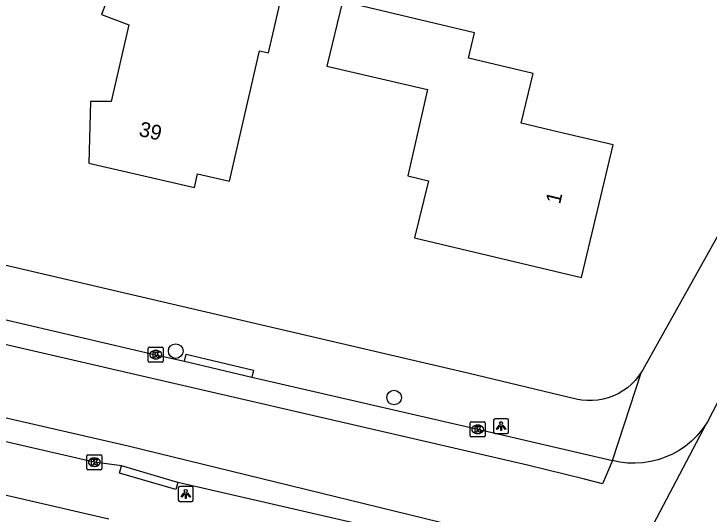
# Model space of a CAD drawing. Extents: x 162186 to 163152, y 385513 to 386513.
# Drawn here: x 162587.19 to 162633.65, y 385672 to 385705.47 of the extents above; entities that cross this region are included whole.
import ezdxf

# ---------------------------------------------------------------- set-up
doc = ezdxf.new("R2010")
doc.units = 0
for name, color, linetype in [('IMGEO_Boom', 7, 'Continuous'), ('IMGEO_Kolk', 7, 'Continuous'), ('IMGEO_Lichtpunt', 7, 'Continuous'), ('IMGEO_Pand', 7, 'Continuous'), ('IMGEO_Pand_nummerreeks', 7, 'Continuous'), ('IMGEO_Rijbaan_lokaal_gesloten', 7, 'Continuous'), ('IMGEO_Voetpad_open', 7, 'Continuous')]:
    doc.layers.add(name, color=color, linetype=linetype)

msp = doc.modelspace()

# ---------------------------------------------------------------- linework, layer by layer
at = {"layer": 'IMGEO_Boom'}
for centre in [(162598.007, 385682.908), (162612.604, 385679.803)]:
    msp.add_circle(centre, 0.489, dxfattribs=at)
at = {"layer": 'IMGEO_Kolk'}
for p, q in [((162596.176, 385682.243), (162596.176, 385683.095)), ((162596.251, 385683.169), (162597.103, 385683.169)), ((162597.177, 385683.095), (162597.177, 385682.243)), ((162596.664, 385682.949), (162596.689, 385682.949)), ((162597.103, 385682.169), (162596.251, 385682.169)), ((162596.687, 385682.389), (162596.662, 385682.389)), ((162617.693, 385677.249), (162617.693, 385678.101)), ((162617.768, 385678.175), (162618.62, 385678.175)), ((162618.181, 385677.955), (162618.206, 385677.955)), ((162618.694, 385678.101), (162618.694, 385677.249)), ((162618.204, 385677.395), (162618.179, 385677.395)), ((162618.62, 385677.175), (162617.768, 385677.175)), ((162592.069, 385675.048), (162592.069, 385675.9)), ((162592.144, 385675.974), (162592.996, 385675.974)), ((162592.557, 385675.754), (162592.582, 385675.754)), ((162593.07, 385675.9), (162593.07, 385675.048)), ((162592.58, 385675.194), (162592.555, 385675.194)), ((162592.996, 385674.974), (162592.144, 385674.974))]:
    msp.add_line(p, q, dxfattribs=at)
for points in [[(162596.176, 385682.243), (162596.176, 385683.095)], [(162596.251, 385683.169), (162597.103, 385683.169)], [(162597.177, 385683.095), (162597.177, 385682.243)], [(162596.497, 385682.869), (162596.62, 385682.869), (162596.62, 385682.718), (162596.75, 385682.869), (162596.914, 385682.869), (162596.768, 385682.718), (162596.921, 385682.469), (162596.769, 385682.469), (162596.684, 385682.633), (162596.62, 385682.566), (162596.62, 385682.469), (162596.497, 385682.469), (162596.497, 385682.869)], [(162597.103, 385682.169), (162596.251, 385682.169)], [(162617.693, 385677.249), (162617.693, 385678.101)], [(162617.768, 385678.175), (162618.62, 385678.175)], [(162618.014, 385677.875), (162618.137, 385677.875), (162618.137, 385677.724), (162618.267, 385677.875), (162618.431, 385677.875), (162618.285, 385677.724), (162618.438, 385677.475), (162618.286, 385677.475), (162618.201, 385677.639), (162618.137, 385677.572), (162618.137, 385677.475), (162618.014, 385677.475), (162618.014, 385677.875)], [(162618.694, 385678.101), (162618.694, 385677.249)], [(162618.62, 385677.175), (162617.768, 385677.175)], [(162592.069, 385675.048), (162592.069, 385675.9)], [(162592.144, 385675.974), (162592.996, 385675.974)], [(162592.39, 385675.674), (162592.513, 385675.674), (162592.513, 385675.523), (162592.643, 385675.674), (162592.807, 385675.674), (162592.661, 385675.523), (162592.814, 385675.274), (162592.662, 385675.274), (162592.577, 385675.438), (162592.513, 385675.371), (162592.513, 385675.274), (162592.39, 385675.274), (162592.39, 385675.674)], [(162593.07, 385675.9), (162593.07, 385675.048)], [(162592.996, 385674.974), (162592.144, 385674.974)]]:
    msp.add_lwpolyline(points, dxfattribs=at)
for centre, start, end in [((162596.253, 385683.093), 91.552, 178.448), ((162596.253, 385683.093), 91.552, 178.448), ((162597.101, 385683.093), 1.552, 88.448), ((162597.101, 385683.093), 1.552, 88.448), ((162596.253, 385682.245), 181.552, 268.448), ((162596.253, 385682.245), 181.552, 268.448), ((162597.101, 385682.245), 271.552, 358.448), ((162597.101, 385682.245), 271.552, 358.448), ((162617.77, 385678.099), 91.552, 178.448), ((162617.77, 385678.099), 91.552, 178.448), ((162618.618, 385678.099), 1.552, 88.448), ((162618.618, 385678.099), 1.552, 88.448), ((162617.77, 385677.251), 181.552, 268.448), ((162617.77, 385677.251), 181.552, 268.448), ((162618.618, 385677.251), 271.552, 358.448), ((162618.618, 385677.251), 271.552, 358.448), ((162592.146, 385675.898), 91.552, 178.448), ((162592.146, 385675.898), 91.552, 178.448), ((162592.994, 385675.898), 1.552, 88.448), ((162592.994, 385675.898), 1.552, 88.448), ((162592.146, 385675.05), 181.552, 268.448), ((162592.146, 385675.05), 181.552, 268.448), ((162592.994, 385675.05), 271.552, 358.448), ((162592.994, 385675.05), 271.552, 358.448)]:
    msp.add_arc(centre, 0.0765, start, end, dxfattribs=at)
for centre, major_axis, ratio, start_param, end_param in [((162596.663, 385682.669), (-0.387, 0.002), 0.722429, 4.712389, 7.853982), ((162596.688, 385682.669), (-0.39, 0.002), 0.717154, 1.570796, 4.712389), ((162618.18, 385677.675), (-0.387, 0.002), 0.722429, 4.712389, 7.853982), ((162618.205, 385677.675), (-0.39, 0.002), 0.717154, 1.570796, 4.712389), ((162592.556, 385675.474), (-0.387, 0.002), 0.722429, 4.712389, 7.853982), ((162592.581, 385675.474), (-0.39, 0.002), 0.717154, 1.570796, 4.712389)]:
    msp.add_ellipse(centre, major_axis=major_axis, ratio=ratio, start_param=start_param, end_param=end_param, dxfattribs=at)
at = {"layer": 'IMGEO_Lichtpunt'}
for p, q in [((162620.157, 385678.386), (162619.349, 385678.386)), ((162620.157, 385678.386), (162619.349, 385678.386)), ((162619.255, 385678.291), (162619.255, 385677.484)), ((162619.255, 385678.291), (162619.255, 385677.484)), ((162620.251, 385677.484), (162620.251, 385678.291)), ((162620.251, 385677.484), (162620.251, 385678.291)), ((162619.349, 385677.39), (162620.157, 385677.39)), ((162619.349, 385677.39), (162620.157, 385677.39)), ((162598.182, 385673.753), (162598.182, 385672.946)), ((162598.182, 385673.753), (162598.182, 385672.946)), ((162599.084, 385673.848), (162598.276, 385673.848)), ((162599.084, 385673.848), (162598.276, 385673.848)), ((162599.178, 385672.946), (162599.178, 385673.753)), ((162599.178, 385672.946), (162599.178, 385673.753)), ((162598.276, 385672.852), (162599.084, 385672.852)), ((162598.276, 385672.852), (162599.084, 385672.852))]:
    msp.add_line(p, q, dxfattribs=at)
for points in [[(162619.629, 385677.955), (162619.668, 385677.927), (162619.48, 385677.665), (162619.442, 385677.692), (162619.629, 385677.955)], [(162619.731, 385677.907), (162619.778, 385677.907), (162619.778, 385677.585), (162619.731, 385677.585), (162619.731, 385677.907)], [(162619.841, 385677.927), (162619.879, 385677.954), (162620.066, 385677.692), (162620.027, 385677.664), (162619.841, 385677.927)], [(162598.556, 385673.417), (162598.595, 385673.389), (162598.407, 385673.127), (162598.369, 385673.154), (162598.556, 385673.417)], [(162598.658, 385673.369), (162598.705, 385673.369), (162598.705, 385673.047), (162598.658, 385673.047), (162598.658, 385673.369)], [(162598.768, 385673.389), (162598.806, 385673.416), (162598.993, 385673.154), (162598.954, 385673.126), (162598.768, 385673.389)]]:
    msp.add_lwpolyline(points, dxfattribs=at)
for centre in [(162619.754, 385678.089), (162598.681, 385673.551)]:
    msp.add_circle(centre, 0.0994, dxfattribs=at)
for centre, start, end in [((162619.349, 385678.291), 90, 180), ((162619.349, 385678.291), 90, 180), ((162620.157, 385678.291), 0, 90), ((162620.157, 385678.291), 0, 90), ((162619.349, 385677.484), 180, 270), ((162619.349, 385677.484), 180, 270), ((162620.157, 385677.484), 270, 0), ((162620.157, 385677.484), 270, 360), ((162598.276, 385673.753), 90, 180), ((162598.276, 385673.753), 90, 180), ((162599.084, 385673.753), 0, 90), ((162599.084, 385673.753), 0, 90), ((162598.276, 385672.946), 180, 270), ((162598.276, 385672.946), 180, 270), ((162599.084, 385672.946), 270, 0), ((162599.084, 385672.946), 270, 360)]:
    msp.add_arc(centre, 0.0946, start, end, dxfattribs=at)
at = {"layer": 'IMGEO_Pand'}
for points in [[(162605.257, 385707.413), (162608.979, 385706.553), (162610.12, 385711.422), (162611.044, 385715.364), (162606.367, 385716.462), (162604.861, 385710.05), (162599.41, 385711.33), (162599.064, 385709.847), (162595.122, 385710.864), (162593.053, 385705.429), (162594.868, 385704.738), (162593.684, 385699.614), (162592.315, 385699.607), (162592.198, 385695.488), (162599.26, 385693.856), (162599.469, 385694.761), (162601.594, 385694.27), (162603.612, 385703), (162604.206, 385702.863), (162605.257, 385707.413)], [(162623.617, 385697.561), (162621.097, 385698.162), (162621.887, 385701.474), (162617.575, 385702.502), (162617.98, 385704.201), (162609.147, 385706.307), (162608.111, 385701.961), (162614.844, 385700.406), (162613.51, 385694.628), (162614.903, 385694.306), (162613.96, 385690.495), (162625.122, 385687.836), (162627.233, 385696.699), (162623.617, 385697.561)]]:
    msp.add_lwpolyline(points, dxfattribs=at)
at = {"layer": 'IMGEO_Rijbaan_lokaal_gesloten'}
for points in [[(162627.196, 385675.586), (162626.529, 385674.034), (162625.332, 385674.33), (162621.523, 385675.27), (162564.579, 385688.443), (162537.465, 385694.883), (162506.242, 385702.09), (162496.424, 385704.627), (162481.859, 385709.051), (162475.54, 385711), (162471.317, 385712.302), (162471.715, 385713.937)], [(162469.04, 385702.15), (162469.309, 385703.362), (162470.589, 385703.378), (162474.106, 385702.687), (162476.801, 385702.157), (162492.081, 385699.555), (162506.353, 385697.029), (162520.788, 385693.711), (162538.659, 385689.688), (162561.442, 385684.248), (162594.827, 385676.576), (162618.525, 385670.768), (162622.59, 385669.165), (162623.857, 385668.491), (162623.043, 385667.006)], [(162581.228, 385686.28), (162596.673, 385682.668), (162598.599, 385682.225)], [(162598.599, 385682.225), (162603.102, 385681.153)], [(162603.102, 385681.153), (162618.19, 385677.674), (162627.196, 385675.586)], [(162634.605, 385680.278), (162634.528, 385680.074), (162633.547, 385678.184), (162633.464, 385678.05)], [(162633.464, 385678.05), (162624.375, 385660.767)], [(162633.464, 385678.05), (162633.168, 385677.631), (162632.835, 385677.239), (162632.469, 385676.879), (162632.071, 385676.553), (162631.647, 385676.263), (162631.198, 385676.013), (162630.729, 385675.804), (162630.243, 385675.637), (162629.744, 385675.515), (162629.236, 385675.438), (162628.723, 385675.406), (162628.209, 385675.42), (162627.699, 385675.48), (162627.196, 385675.586)], [(162594.389, 385675.222), (162592.566, 385675.475), (162582.293, 385677.847)], [(162598.157, 385674.119), (162594.389, 385675.222)], [(162621.876, 385667.887), (162621.418, 385668.122), (162620.941, 385668.314), (162620.71, 385668.39), (162617.428, 385669.572), (162615.678, 385670.071), (162614.518, 385670.354), (162598.157, 385674.119)]]:
    msp.add_lwpolyline(points, dxfattribs=at)
at = {"layer": 'IMGEO_Voetpad_open'}
for points in [[(162660.237, 385737.235), (162629.224, 385681.661), (162629.147, 385681.529)], [(162629.147, 385681.529), (162628.945, 385681.229), (162628.717, 385680.948), (162628.465, 385680.688), (162628.191, 385680.452), (162627.897, 385680.242), (162627.585, 385680.059), (162627.258, 385679.904), (162626.918, 385679.779), (162626.569, 385679.685), (162626.213, 385679.622), (162625.852, 385679.592), (162625.491, 385679.594), (162625.131, 385679.628), (162624.775, 385679.694), (162617.624, 385681.414), (162500, 385708.882), (162478.764, 385713.841), (162478.624, 385713.877), (162478.381, 385713.959), (162478.146, 385714.062)], [(162598.599, 385682.225), (162598.714, 385682.711), (162603.217, 385681.639), (162603.102, 385681.153)], [(162627.196, 385675.586), (162629.147, 385681.529)], [(162598.157, 385674.119), (162598.017, 385673.64), (162594.249, 385674.743), (162594.389, 385675.222)], [(162582.915, 385674.148), (162593.532, 385671.677)]]:
    msp.add_lwpolyline(points, dxfattribs=at)

# ---------------------------------------------------------------- texts
at = {"layer": 'IMGEO_Pand_nummerreeks'}
for s, rotation, p in [('39', 346.9881, (162595.491, 385697.314)), ('1', 76.6028, (162623.689, 385692.694))]:
    msp.add_text(s, height=1, rotation=rotation, dxfattribs=at).set_placement(p)

doc.saveas('drawing.dxf')
